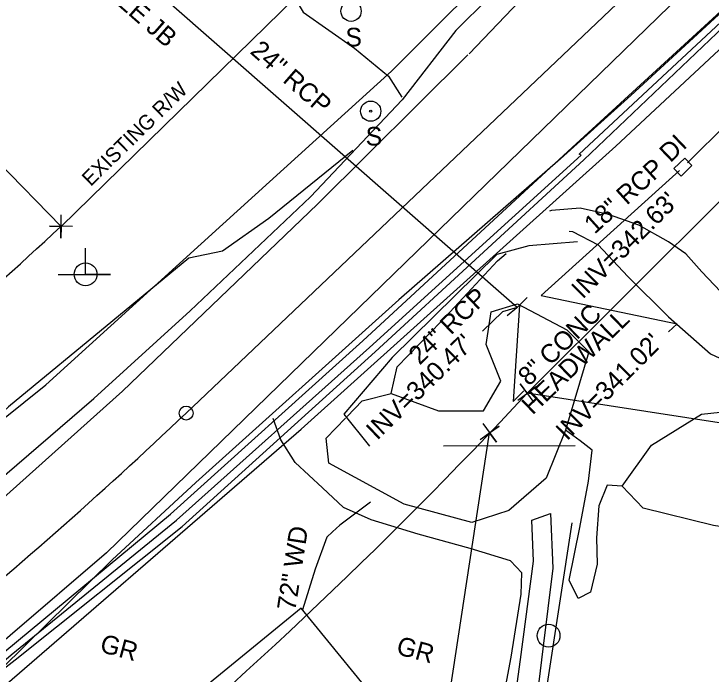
# Model space of a CAD drawing. Extents: x 2089016 to 2094354, y 862840 to 864725.
# Drawn here: x 2091377.1 to 2091527.2, y 863326.1 to 863468.2 of the extents above; entities that cross this region are included whole.
import ezdxf

# ---------------------------------------------------------------- set-up
doc = ezdxf.new("R2010")
doc.units = 0
for name, color, linetype in [('Exist Building', 7, 'Continuous'), ('Exist Horizontal Alignment', 7, 'Continuous'), ('Exist Horizontal Alignment Station Label', 7, 'Continuous'), ('Exist Other Culture Area Outline', 7, 'Continuous'), ('Exist Other Culture Fence Line', 7, 'Continuous'), ('Exist Other Culture Fence Line Text', 7, 'Continuous'), ('Exist Other Culture Sign Text', 7, 'Continuous'), ('Exist Property Corner CELL', 7, 'Continuous'), ('Exist Property Line', 7, 'Continuous'), ('Exist Right of Way Line', 7, 'Continuous'), ('Exist Right of Way Line Text', 7, 'Continuous'), ('Exist Roads EOP', 7, 'Continuous'), ('Exist Roads EOT', 7, 'Continuous'), ('Exist Roads Soil', 7, 'Continuous'), ('Exist Roads Soil Text', 7, 'Continuous'), ('Exist Structure Minor Drop Inlet', 7, 'Continuous'), ('Exist Structure Minor Drop Inlet Text', 7, 'Continuous'), ('Exist Structure Minor Head and End Wall', 7, 'Continuous'), ('Exist Structure Minor Head and End Wall Leader', 7, 'Continuous'), ('Exist Structure Minor Head and End Wall Text', 7, 'Continuous'), ('Exist Structure Minor Junction Box Text', 7, 'Continuous'), ('Exist Structure Minor Pipes RCP 18 Inch', 7, 'Continuous'), ('Exist Structure Minor Pipes RCP 18 Inch Invert', 7, 'Continuous'), ('Exist Structure Minor Pipes RCP 18 Inch Leader', 7, 'Continuous'), ('Exist Structure Minor Pipes RCP 18 Inch Text', 7, 'Continuous'), ('Exist Structure Minor Pipes RCP 24 Inch', 7, 'Continuous'), ('Exist Structure Minor Pipes RCP 24 Inch Invert', 7, 'Continuous'), ('Exist Structure Minor Pipes RCP 24 Inch Leader', 7, 'Continuous'), ('Exist Structure Minor Pipes RCP 24 Inch Text', 7, 'Continuous'), ('Exist Utilities Other Unknown UG SUE LOS B', 7, 'Continuous'), ('Exist Utilities Telephone UG Cable SUE LOS B', 7, 'Continuous'), ('Exist Utilities Telephone UG FO SUE LOS B', 7, 'Continuous'), ('Exist Utilities Water UG Line SUE LOS C', 7, 'Continuous'), ('Exist Vegetation Hedge Row', 7, 'Continuous'), ('Exist Vegetation Woods Line', 7, 'Continuous'), ('Prop Conc Driveway', 7, 'Continuous'), ('Prop Drainage Structure Pipe RCP 30in Class IV Label', 7, 'Continuous'), ('Prop SS Fill Line', 7, 'Continuous'), ('R5707_NCDOT_FS_170814 - Exist Roads EOT', 7, 'Continuous')]:
    doc.layers.add(name, color=color, linetype=linetype)

msp = doc.modelspace()

# ---------------------------------------------------------------- linework, layer by layer
at = {"layer": 'Exist Building'}
msp.add_lwpolyline([(2091438.99, 863340.3), (2091399.85, 863308.32), (2091419.31, 863284.5), (2091458.45, 863316.48)], close=True, dxfattribs=at)
at = {"layer": 'Exist Horizontal Alignment'}
msp.add_line((2091563.2, 863523.9), (2091414.2, 863382.31), dxfattribs=at)
msp.add_arc((2090725.36, 864107.23), 1000, 309.17427, 313.53836, dxfattribs=at)
at = {"layer": 'Exist Horizontal Alignment Station Label'}
msp.add_circle((2091414.2, 863382.31), 1.5, dxfattribs=at)
at = {"layer": 'Exist Other Culture Area Outline'}
msp.add_lwpolyline([(2091492.67, 863360.7), (2091493.15, 863348.95), (2091490.99, 863331.53), (2091488.74, 863312.61), (2091483.75, 863288.21), (2091481.19, 863267.8), (2091478.25, 863249.11), (2091474.71, 863250.28), (2091480.63, 863288.42), (2091486.2, 863329.25), (2091489.01, 863350.46), (2091488.68, 863359.26), (2091492.67, 863360.7)], dxfattribs=at)
at = {"layer": 'Exist Other Culture Fence Line'}
msp.add_line((2091469.66, 863375.27), (2091497.96, 863375.31), dxfattribs=at)
for points in [[(2091453.9, 863363.15), (2091447.33, 863358.18), (2091445.72, 863356.71), (2091444.53, 863355.6), (2091441.96, 863348.69), (2091439.27, 863339.95)], [(2091497.29, 863358.68), (2091491.8, 863323.2), (2091487.23, 863293.2), (2091482.41, 863262.23), (2091480.17, 863247.5), (2091475.24, 863214.69), (2091474.02, 863206.83), (2091471.51, 863187.93), (2091423.16, 863193.87), (2091360.51, 863202.99), (2091349.23, 863215.1)]]:
    msp.add_lwpolyline(points, dxfattribs=at)
at = {"layer": 'Exist Property Corner CELL'}
for p, q in [((2091387.26, 863422.48), (2091387.26, 863422.48)), ((2091487.62, 863386.57), (2091487.62, 863386.57)), ((2091479.56, 863378.02), (2091479.56, 863378.02))]:
    msp.add_line(p, q, dxfattribs=at)
for points in [[(2091389.76, 863422.45), (2091384.76, 863422.51), (2091387.26, 863422.48), (2091387.23, 863419.98), (2091387.29, 863424.98)], [(2091485.6, 863385.09), (2091489.64, 863388.05), (2091487.62, 863386.57), (2091486.14, 863388.59), (2091489.1, 863384.56)], [(2091478.08, 863380.03), (2091481.04, 863376.01), (2091479.56, 863378.02), (2091481.58, 863379.5), (2091477.55, 863376.54)]]:
    msp.add_lwpolyline(points, dxfattribs=at)
at = {"layer": 'Exist Property Line'}
for p, q in [((2091387.26, 863422.48), (2091310.42, 863501.2)), ((2091630.68, 863364.53), (2091487.62, 863386.57)), ((2091450.57, 863188.4), (2091479.56, 863378.02))]:
    msp.add_line(p, q, dxfattribs=at)
at = {"layer": 'Exist Right of Way Line'}
for p, q in [((2091469.55, 863502.82), (2091387.26, 863422.48)), ((2091487.62, 863386.57), (2091593.7, 863492.29))]:
    msp.add_line(p, q, dxfattribs=at)
for centre, radius, start, end in [((2090707.24, 864153.49), 998.39, 308.56645, 312.93055), ((2090719.52, 864102.05), 1049.71, 309.60001, 317.03141)]:
    msp.add_arc(centre, radius, start, end, dxfattribs=at)
at = {"layer": 'Exist Roads EOP'}
for points in [[(2091614.68, 863551.59), (2091577.53, 863513.94), (2091541.5, 863479.68), (2091509.96, 863450.67), (2091494.8, 863436.99), (2091459.99, 863406.66), (2091416.33, 863367.37), (2091398.26, 863350.73), (2091360.43, 863313.58), (2091358.8, 863312), (2091365.83, 863304.95)], [(2091489.47, 863474.79), (2091489.08, 863474.28), (2091475.13, 863459.65)], [(2091260.88, 863276.1), (2091261.22, 863276.04), (2091265.45, 863275.37), (2091282.14, 863287.36), (2091311.52, 863311.08), (2091341.27, 863335.4), (2091370.68, 863360.38), (2091400.49, 863387), (2091442.48, 863427.29), (2091474.85, 863459.41)]]:
    msp.add_lwpolyline(points, dxfattribs=at)
at = {"layer": 'Exist Roads EOT'}
msp.add_lwpolyline([(2091706.36, 863652.5), (2091397.08, 863352.19), (2091355.5, 863316.61), (2091326.54, 863292.47), (2091281.78, 863256.45)], dxfattribs=at)
at = {"layer": 'Exist Roads Soil'}
for points in [[(2091493.32, 863481.04), (2091486.24, 863476.74), (2091479.4, 863471.73), (2091472.27, 863464.61), (2091460.73, 863449.71), (2091440.99, 863428.83), (2091415.08, 863404.32), (2091394.34, 863385.45)], [(2091639.13, 863381.13), (2091626.65, 863380.78), (2091618.44, 863380.4), (2091612.05, 863380.64), (2091606.83, 863381.74), (2091598.36, 863383.44), (2091586.82, 863386.7), (2091578.51, 863388.5), (2091573.64, 863389.72), (2091564.45, 863393.1), (2091553.09, 863396.63), (2091544.64, 863399.85), (2091538.16, 863402.84), (2091533.34, 863405.57), (2091529.27, 863408.47), (2091525.23, 863412.71), (2091521.82, 863416.57), (2091518.08, 863419.13), (2091511.67, 863422.75), (2091505.17, 863425.05), (2091499.09, 863426.4), (2091492.88, 863425.92), (2091492.46, 863425.76)], [(2091498.47, 863419.15), (2091488, 863418.32), (2091481.11, 863416.47), (2091458.57, 863394.3), (2091448.19, 863382.06), (2091453.67, 863375.16)], [(2091273.9, 863281.63), (2091279.94, 863289.3), (2091294.28, 863304.1), (2091305.5, 863316.04), (2091314.63, 863325.96), (2091331.08, 863336.37), (2091349.19, 863348.04), (2091372.99, 863367.13), (2091394.34, 863385.45)], [(2091472.2, 863257.51), (2091474.79, 863273.98), (2091476.9, 863287.52), (2091478.8, 863300.53), (2091480.9, 863312.19), (2091484.22, 863329.74), (2091486.33, 863343.32), (2091486.52, 863347.93), (2091484.09, 863350.49), (2091475.38, 863353.16), (2091464.15, 863356.21), (2091454.03, 863359.32), (2091448.1, 863362.01), (2091443.57, 863366.2), (2091437.72, 863371.67), (2091434.59, 863376.57), (2091432.97, 863381.16)]]:
    msp.add_lwpolyline(points, dxfattribs=at)
at = {"layer": 'Exist Structure Minor Drop Inlet'}
msp.add_lwpolyline([(2091521.57, 863437.18), (2091523.09, 863435.56), (2091520.78, 863433.31), (2091519.25, 863434.95), (2091521.57, 863437.18)], dxfattribs=at)
at = {"layer": 'Exist Structure Minor Head and End Wall'}
msp.add_lwpolyline([(2091487.67, 863407.16), (2091485.39, 863404.97), (2091483.37, 863403.21)], dxfattribs=at)
at = {"layer": 'Exist Structure Minor Head and End Wall Leader'}
msp.add_lwpolyline([(2091486.01, 863405.54), (2091484.63, 863384.78), (2091486.93, 863387.07)], dxfattribs=at)
at = {"layer": 'Exist Structure Minor Pipes RCP 18 Inch'}
for p, q in [((2091598.45, 863512.25), (2091522.19, 863436.19)), ((2091520.45, 863434.52), (2091490.64, 863407.6))]:
    msp.add_line(p, q, dxfattribs=at)
at = {"layer": 'Exist Structure Minor Pipes RCP 18 Inch Leader'}
msp.add_lwpolyline([(2091490.64, 863407.6), (2091519.95, 863401.51), (2091518.05, 863399.77)], dxfattribs=at)
at = {"layer": 'Exist Structure Minor Pipes RCP 24 Inch'}
msp.add_line((2091485.47, 863405.02), (2091389.13, 863489.42), dxfattribs=at)
at = {"layer": 'Exist Structure Minor Pipes RCP 24 Inch Leader'}
msp.add_lwpolyline([(2091485.47, 863405.02), (2091482.36, 863404.11), (2091478.06, 863399.93)], dxfattribs=at)
at = {"layer": 'Exist Utilities Other Unknown UG SUE LOS B'}
msp.add_lwpolyline([(2091172.82, 863219.12), (2091189.56, 863232.83), (2091223.7, 863259.95), (2091258.34, 863288.55), (2091306.54, 863326.84), (2091349.69, 863360.9), (2091383.97, 863388.39), (2091422.12, 863422.93), (2091458.41, 863455.88), (2091485.72, 863483.12), (2091517.18, 863514.31)], dxfattribs=at)
at = {"layer": 'Exist Utilities Telephone UG Cable SUE LOS B'}
for points in [[(2091247.57, 863225.28), (2091255.2, 863231.76), (2091270.68, 863245.65), (2091293.71, 863264.52), (2091333.53, 863296.81), (2091375.18, 863330.99), (2091410.87, 863360.54), (2091452.25, 863397.87), (2091497.36, 863439.5), (2091538.8, 863477.58), (2091575.02, 863510.02), (2091595.27, 863530.18), (2091614.5, 863546.3), (2091618.06, 863550.58)], [(2091248.62, 863178.37), (2091250.14, 863190.5), (2091251.53, 863208.74), (2091253.13, 863223.05), (2091256.17, 863230.53), (2091271.53, 863244.2), (2091294.74, 863263.1), (2091334.3, 863295.76), (2091377.39, 863329.19), (2091413.38, 863357.9), (2091454.91, 863395.52), (2091499.85, 863436.84), (2091540.52, 863475.63), (2091576.78, 863507.93), (2091596.62, 863528.68), (2091614.77, 863546.01), (2091618.54, 863550.22)]]:
    msp.add_lwpolyline(points, dxfattribs=at)
at = {"layer": 'Exist Utilities Telephone UG FO SUE LOS B'}
msp.add_lwpolyline([(2091245.15, 863178.44), (2091248.58, 863190.55), (2091250.66, 863208.87), (2091254.65, 863222.76), (2091257.81, 863229.5), (2091272.68, 863243.04), (2091295.46, 863262.53), (2091335.09, 863294.65), (2091334.98, 863294.7), (2091376.53, 863330.24), (2091412.12, 863359.29), (2091453.69, 863396.41), (2091499.25, 863437.79), (2091498.86, 863438.02), (2091539.9, 863476.32), (2091576.06, 863509.1), (2091597.41, 863527.51), (2091615.41, 863545.21), (2091619.02, 863549.76)], dxfattribs=at)
at = {"layer": 'Exist Utilities Water UG Line SUE LOS C'}
msp.add_lwpolyline([(2091201.01, 863188.22), (2091260.06, 863228.02), (2091363.9, 863313.97), (2091438.95, 863378.82), (2091506.71, 863439.72), (2091582.98, 863510.86)], dxfattribs=at)
at = {"layer": 'Exist Vegetation Hedge Row'}
for points in [[(2091417.53, 863594.67), (2091409.06, 863586.75), (2091390.21, 863567.14), (2091380.64, 863555.9), (2091375.57, 863546.1), (2091376.95, 863539.16), (2091406.66, 863508.59), (2091426.99, 863487.86), (2091434.89, 863476.27), (2091439.38, 863468.62), (2091450.47, 863460.87), (2091457.81, 863454.83), (2091460.66, 863450.32)], [(2091450.12, 863438.8), (2091431.99, 863424.15), (2091422.02, 863417.17), (2091414.77, 863415.68), (2091398.44, 863402.18), (2091375.92, 863383.67), (2091359.03, 863368.07), (2091348.46, 863361.25), (2091329.81, 863345.84), (2091317.2, 863336.59), (2091299.77, 863323.8), (2091285.82, 863315.58), (2091276.19, 863314.28)], [(2091496.71, 863421.44), (2091497.39, 863421.41), (2091502.93, 863418.52), (2091509.32, 863411.67), (2091518.08, 863403.03), (2091527.12, 863395.09), (2091539.55, 863389.3), (2091557.9, 863382.9), (2091574.4, 863379.21)], [(2091458.33, 863386.5), (2091459.66, 863392.28), (2091469.16, 863402.02), (2091481.26, 863415.04), (2091483.12, 863416.63)], [(2091508.07, 863366.57), (2091504.9, 863366.76), (2091503.06, 863362.37), (2091502.58, 863355.43), (2091502.73, 863349.77), (2091501.29, 863343.79), (2091498.63, 863342.41), (2091496.71, 863346.33), (2091498.99, 863357.69), (2091500.84, 863367.62), (2091501.61, 863374.35), (2091499.05, 863376.3), (2091495.91, 863378.62)]]:
    msp.add_lwpolyline(points, dxfattribs=at)
at = {"layer": 'Exist Vegetation Woods Line'}
for points in [[(2091485.54, 863405.81), (2091496.21, 863400.25), (2091500.92, 863395.52), (2091495.91, 863378.62), (2091491.73, 863368.26), (2091483.69, 863361.35), (2091475.76, 863358.77), (2091461.13, 863362.72), (2091444.97, 863371.53), (2091444.39, 863376.88), (2091448.54, 863381.2)], [(2091448.89, 863381.56), (2091452.14, 863384.94), (2091458.33, 863386.5), (2091468.55, 863382.78), (2091478.21, 863382.78), (2091481.96, 863389.15), (2091478.85, 863397.07), (2091479.89, 863404.06), (2091485.54, 863405.81)], [(2091545.12, 863355.38), (2091527.77, 863358.08), (2091512.62, 863361.85), (2091508.07, 863366.57), (2091514.39, 863375.41), (2091525.17, 863382.06), (2091536.62, 863383.29), (2091554.43, 863381.37), (2091574.4, 863379.21), (2091583.5, 863377.36), (2091593.01, 863373.13), (2091603.24, 863370.44), (2091613.06, 863371.65), (2091621.19, 863369.44), (2091627.42, 863361.54)]]:
    msp.add_lwpolyline(points, dxfattribs=at)
at = {"layer": 'Prop Conc Driveway'}
for centre, radius in [((2091449.71, 863468.79), 2.18), ((2091453.95, 863447.28), 2.18), ((2091453.95, 863447.28), 0.24)]:
    msp.add_circle(centre, radius, dxfattribs=at)
at = {"layer": 'Prop Drainage Structure Pipe RCP 30in Class IV Label'}
msp.add_circle((2091492.25, 863334.4), 2.46, dxfattribs=at)
at = {"layer": 'Prop SS Fill Line'}
msp.add_line((2091392.55, 863412.15), (2091392.55, 863412.15), dxfattribs=at)
msp.add_lwpolyline([(2091386.62, 863412.15), (2091397.95, 863412.12), (2091392.55, 863412.13), (2091392.55, 863417.78)], dxfattribs=at)
msp.add_circle((2091392.55, 863412.16), 2.45, dxfattribs=at)
at = {"layer": 'R5707_NCDOT_FS_170814 - Exist Roads EOT'}
msp.add_lwpolyline([(2091706.36, 863652.5), (2091397.08, 863352.19), (2091355.5, 863316.61), (2091326.54, 863292.47), (2091281.78, 863256.45)], dxfattribs=at)

# ---------------------------------------------------------------- texts
at = {"layer": 'Exist Other Culture Fence Line Text'}
msp.add_text(' 72" WD', height=4, rotation=81.1572, dxfattribs=at).set_placement((2091437.47, 863338.14))
at = {"layer": 'Exist Other Culture Sign Text'}
for p in [(2091448.5, 863461.23), (2091452.86, 863439.89)]:
    msp.add_text('S', height=4, dxfattribs=at).set_placement(p)
at = {"layer": 'Exist Right of Way Line Text'}
msp.add_text('EXISTING R/W', height=3.2, rotation=44.3104, dxfattribs=at).set_placement((2091393.65, 863430.96))
at = {"layer": 'Exist Roads Soil Text'}
for p in [(2091395.42, 863330.97), (2091459.24, 863330.5)]:
    msp.add_text('GR', height=4, rotation=344.8071, dxfattribs=at).set_placement(p)
at = {"layer": 'Exist Structure Minor Drop Inlet Text'}
msp.add_text('DI', height=4, rotation=43.7426, dxfattribs=at).set_placement((2091518.48, 863436.06))
at = {"layer": 'Exist Structure Minor Head and End Wall Text'}
for s, p in [('8" CONC', (2091488.03, 863387.95)), ('HEADWALL', (2091488.81, 863381.75))]:
    msp.add_text(s, height=4, rotation=43.9629, dxfattribs=at).set_placement(p)
at = {"layer": 'Exist Structure Minor Junction Box Text'}
msp.add_text('POSSIBLE JB', height=4, rotation=318.7795, dxfattribs=at).set_placement((2091384.3, 863483.3))
at = {"layer": 'Exist Structure Minor Pipes RCP 18 Inch Invert'}
for s, rotation, p in [("INV=342.63'", 44.9223, (2091499.59, 863406.67)), ("INV=341.02'", 45.083, (2091496.22, 863376.19))]:
    msp.add_text(s, height=4, rotation=rotation, dxfattribs=at).set_placement(p)
at = {"layer": 'Exist Structure Minor Pipes RCP 18 Inch Text'}
msp.add_text('18" RCP', height=4, rotation=42.0903, dxfattribs=at).set_placement((2091502.16, 863420.67))
at = {"layer": 'Exist Structure Minor Pipes RCP 24 Inch Invert'}
msp.add_text("INV=340.47'", height=4, rotation=44.1569, dxfattribs=at).set_placement((2091455.34, 863376.32))
at = {"layer": 'Exist Structure Minor Pipes RCP 24 Inch Text'}
for rotation, p in [(318.7795, (2091427.78, 863459.87)), (43.8034, (2091464.48, 863392.5))]:
    msp.add_text('24" RCP', height=4, rotation=rotation, dxfattribs=at).set_placement(p)

doc.saveas('drawing.dxf')
